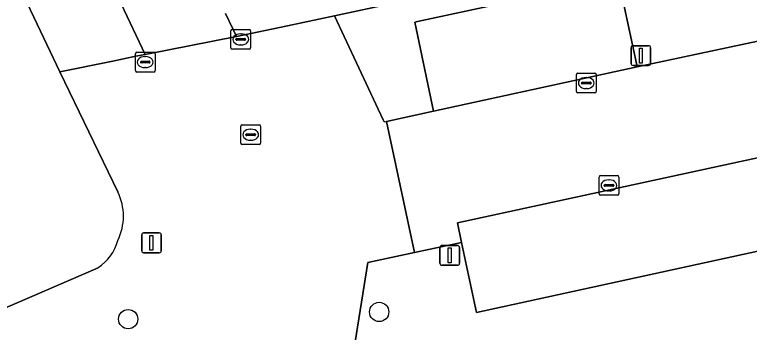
# Model space of a CAD drawing. Extents: x 161087 to 161926, y 382572 to 383873.
# Drawn here: x 161697.19 to 161734.36, y 383284.1 to 383300.17 of the extents above; entities that cross this region are included whole.
import ezdxf

# ---------------------------------------------------------------- set-up
doc = ezdxf.new("R2010")
doc.units = 0
for name, color, linetype in [('IMGEO_Boom', 7, 'Continuous'), ('IMGEO_Erf', 7, 'Continuous'), ('IMGEO_Groenvoorziening', 7, 'Continuous'), ('IMGEO_Kolk', 7, 'Continuous'), ('IMGEO_Lichtmast', 7, 'Continuous'), ('IMGEO_Parkeervlak_halfverhard', 7, 'Continuous'), ('IMGEO_Rijbaan_lokaal_open', 7, 'Continuous'), ('IMGEO_Voetgangersgebied_open', 7, 'Continuous'), ('IMGEO_Voetpad_open', 7, 'Continuous')]:
    doc.layers.add(name, color=color, linetype=linetype)

msp = doc.modelspace()

# ---------------------------------------------------------------- linework, layer by layer
at = {"layer": 'IMGEO_Boom'}
for centre in [(161715.633, 383285.126), (161702.935, 383284.762)]:
    msp.add_circle(centre, 0.489, dxfattribs=at)
at = {"layer": 'IMGEO_Erf'}
for points in [[(161699.485, 383297.282), (161696.851, 383302.821)], [(161799.687, 383280.505), (161801.286, 383294.954), (161786.054, 383296.7), (161785.899, 383295.409), (161783.164, 383295.736), (161783.311, 383296.964), (161765.801, 383298.967), (161765.735, 383298.391), (161760.469, 383298.997), (161759.734, 383299.081), (161759.505, 383297.132), (161756.013, 383297.51), (161754.927, 383297.301), (161755.898, 383292.803), (161720.554, 383285.106), (161719.803, 383288.643), (161717.425, 383288.131), (161715.065, 383287.622), (161714.359, 383283.196)], [(161702.404, 383291.201), (161699.485, 383297.282)], [(161669.162, 383273.421), (161701.415, 383287.367)]]:
    msp.add_lwpolyline(points, dxfattribs=at)
for centre, radius, start, end in [((161699.95, 383289.971), 2.745, 333.4254, 26.6212), ((161700.141, 383289.328), 2.338, 303.0122, 345.5195)]:
    msp.add_arc(centre, radius, start, end, dxfattribs=at)
at = {"layer": 'IMGEO_Groenvoorziening'}
for points in [[(161736.942, 383304.026), (161739.043, 383304.477), (161754.904, 383307.914), (161757.508, 383308.52), (161757.42, 383308.961), (161740.366, 383305.229), (161736.939, 383304.474), (161736.793, 383304.947), (161735.449, 383304.674), (161718.798, 383301.292), (161713.377, 383300.115), (161715.834, 383294.849)], [(161716.005, 383294.757), (161718.374, 383295.283), (161717.444, 383299.789), (161717.577, 383299.823), (161727.719, 383302.021), (161728.588, 383298.011), (161728.693, 383297.525), (161737.957, 383299.501), (161736.942, 383304.026)]]:
    msp.add_lwpolyline(points, dxfattribs=at)
msp.add_arc((161715.952, 383294.863), 0.119, 186.8762, 296.5623, dxfattribs=at)
at = {"layer": 'IMGEO_Kolk'}
for p, q in [((161708.13, 383298.492), (161708.13, 383299.344)), ((161708.205, 383299.418), (161709.057, 383299.418)), ((161709.131, 383299.344), (161709.131, 383298.492)), ((161708.389, 383298.912), (161708.389, 383298.924)), ((161708.827, 383298.875), (161708.429, 383298.875)), ((161708.432, 383298.961), (161708.83, 383298.961)), ((161708.618, 383299.198), (161708.643, 383299.198)), ((161708.873, 383298.924), (161708.873, 383298.912)), ((161708.641, 383298.638), (161708.616, 383298.638)), ((161703.297, 383297.342), (161703.297, 383298.194)), ((161703.372, 383298.268), (161704.224, 383298.268)), ((161704.298, 383298.194), (161704.298, 383297.342)), ((161709.057, 383298.418), (161708.205, 383298.418)), ((161703.556, 383297.762), (161703.556, 383297.774)), ((161703.599, 383297.811), (161703.997, 383297.811)), ((161703.785, 383298.048), (161703.81, 383298.048)), ((161704.04, 383297.774), (161704.04, 383297.762)), ((161703.994, 383297.725), (161703.596, 383297.725)), ((161703.808, 383297.488), (161703.783, 383297.488)), ((161704.224, 383297.268), (161703.372, 383297.268)), ((161725.611, 383296.283), (161725.611, 383297.135)), ((161725.686, 383297.209), (161726.538, 383297.209)), ((161726.612, 383297.135), (161726.612, 383296.283)), ((161725.87, 383296.703), (161725.87, 383296.715)), ((161726.308, 383296.666), (161725.91, 383296.666)), ((161725.913, 383296.752), (161726.311, 383296.752)), ((161726.099, 383296.989), (161726.124, 383296.989)), ((161726.354, 383296.715), (161726.354, 383296.703)), ((161726.122, 383296.429), (161726.097, 383296.429)), ((161726.538, 383296.209), (161725.686, 383296.209)), ((161708.632, 383293.668), (161708.632, 383294.52)), ((161708.707, 383294.594), (161709.559, 383294.594)), ((161709.633, 383294.52), (161709.633, 383293.668)), ((161708.891, 383294.088), (161708.891, 383294.1)), ((161709.329, 383294.051), (161708.931, 383294.051)), ((161708.934, 383294.137), (161709.332, 383294.137)), ((161709.12, 383294.374), (161709.145, 383294.374)), ((161709.375, 383294.1), (161709.375, 383294.088)), ((161709.143, 383293.814), (161709.118, 383293.814)), ((161709.559, 383293.594), (161708.707, 383293.594)), ((161726.758, 383291.103), (161726.758, 383291.955)), ((161726.833, 383292.029), (161727.685, 383292.029)), ((161727.246, 383291.809), (161727.271, 383291.809)), ((161727.759, 383291.955), (161727.759, 383291.103)), ((161727.017, 383291.523), (161727.017, 383291.535)), ((161727.455, 383291.486), (161727.057, 383291.486)), ((161727.06, 383291.572), (161727.458, 383291.572)), ((161727.501, 383291.535), (161727.501, 383291.523)), ((161727.269, 383291.249), (161727.244, 383291.249)), ((161727.685, 383291.029), (161726.833, 383291.029))]:
    msp.add_line(p, q, dxfattribs=at)
for points in [[(161708.13, 383298.492), (161708.13, 383299.344)], [(161708.205, 383299.418), (161709.057, 383299.418)], [(161709.131, 383299.344), (161709.131, 383298.492)], [(161703.297, 383297.342), (161703.297, 383298.194)], [(161703.372, 383298.268), (161704.224, 383298.268)], [(161704.298, 383298.194), (161704.298, 383297.342)], [(161709.057, 383298.418), (161708.205, 383298.418)], [(161704.224, 383297.268), (161703.372, 383297.268)], [(161725.611, 383296.283), (161725.611, 383297.135)], [(161725.686, 383297.209), (161726.538, 383297.209)], [(161726.612, 383297.135), (161726.612, 383296.283)], [(161726.538, 383296.209), (161725.686, 383296.209)], [(161708.632, 383293.668), (161708.632, 383294.52)], [(161708.707, 383294.594), (161709.559, 383294.594)], [(161709.633, 383294.52), (161709.633, 383293.668)], [(161709.559, 383293.594), (161708.707, 383293.594)], [(161726.758, 383291.103), (161726.758, 383291.955)], [(161726.833, 383292.029), (161727.685, 383292.029)], [(161727.759, 383291.955), (161727.759, 383291.103)], [(161727.685, 383291.029), (161726.833, 383291.029)]]:
    msp.add_lwpolyline(points, dxfattribs=at)
for centre, radius, start, end in [((161708.207, 383299.342), 0.0765, 91.552, 178.448), ((161708.207, 383299.342), 0.0765, 91.552, 178.448), ((161709.055, 383299.342), 0.0765, 1.552, 88.448), ((161709.055, 383299.342), 0.0765, 1.552, 88.448), ((161708.429, 383298.921), 0.0403, 85.8775, 175.7526), ((161708.426, 383298.911), 0.0366, 178.938, 274.7102), ((161708.83, 383298.918), 0.043, 264.8664, 352.4533), ((161708.834, 383298.923), 0.0386, 1.7309, 96.639), ((161708.207, 383298.494), 0.0765, 181.552, 268.448), ((161708.207, 383298.494), 0.0765, 181.552, 268.448), ((161709.055, 383298.494), 0.0765, 271.552, 358.448), ((161709.055, 383298.494), 0.0765, 271.552, 358.448), ((161703.374, 383298.192), 0.0765, 91.552, 178.448), ((161703.374, 383298.192), 0.0765, 91.552, 178.448), ((161704.222, 383298.192), 0.0765, 1.552, 88.448), ((161704.222, 383298.192), 0.0765, 1.552, 88.448), ((161703.596, 383297.771), 0.0403, 85.8775, 175.7526), ((161703.593, 383297.761), 0.0366, 178.938, 274.7102), ((161703.997, 383297.768), 0.043, 264.8664, 352.4533), ((161704.001, 383297.773), 0.0386, 1.7309, 96.639), ((161703.374, 383297.344), 0.0765, 181.552, 268.448), ((161703.374, 383297.344), 0.0765, 181.552, 268.448), ((161704.222, 383297.344), 0.0765, 271.552, 358.448), ((161704.222, 383297.344), 0.0765, 271.552, 358.448), ((161725.688, 383297.133), 0.0765, 91.552, 178.448), ((161725.688, 383297.133), 0.0765, 91.552, 178.448), ((161726.536, 383297.133), 0.0765, 1.552, 88.448), ((161726.536, 383297.133), 0.0765, 1.552, 88.448), ((161725.91, 383296.712), 0.0403, 85.8775, 175.7526), ((161725.907, 383296.702), 0.0366, 178.938, 274.7102), ((161726.311, 383296.709), 0.043, 264.8664, 352.4533), ((161726.315, 383296.714), 0.0386, 1.7309, 96.639), ((161725.688, 383296.285), 0.0765, 181.552, 268.448), ((161725.688, 383296.285), 0.0765, 181.552, 268.448), ((161726.536, 383296.285), 0.0765, 271.552, 358.448), ((161726.536, 383296.285), 0.0765, 271.552, 358.448), ((161708.709, 383294.518), 0.0765, 91.552, 178.448), ((161708.709, 383294.518), 0.0765, 91.552, 178.448), ((161709.557, 383294.518), 0.0765, 1.552, 88.448), ((161709.557, 383294.518), 0.0765, 1.552, 88.448), ((161708.931, 383294.097), 0.0403, 85.8775, 175.7526), ((161708.928, 383294.087), 0.0366, 178.938, 274.7102), ((161709.332, 383294.094), 0.043, 264.8664, 352.4533), ((161709.336, 383294.099), 0.0386, 1.7309, 96.639), ((161708.709, 383293.67), 0.0765, 181.552, 268.448), ((161708.709, 383293.67), 0.0765, 181.552, 268.448), ((161709.557, 383293.67), 0.0765, 271.552, 358.448), ((161709.557, 383293.67), 0.0765, 271.552, 358.448), ((161726.835, 383291.953), 0.0765, 91.552, 178.448), ((161726.835, 383291.953), 0.0765, 91.552, 178.448), ((161727.683, 383291.953), 0.0765, 1.552, 88.448), ((161727.683, 383291.953), 0.0765, 1.552, 88.448), ((161727.057, 383291.532), 0.0403, 85.8775, 175.7526), ((161727.054, 383291.522), 0.0366, 178.938, 274.7102), ((161727.458, 383291.529), 0.043, 264.8664, 352.4533), ((161727.462, 383291.534), 0.0386, 1.7309, 96.639), ((161726.835, 383291.105), 0.0765, 181.552, 268.448), ((161726.835, 383291.105), 0.0765, 181.552, 268.448), ((161727.683, 383291.105), 0.0765, 271.552, 358.448), ((161727.683, 383291.105), 0.0765, 271.552, 358.448)]:
    msp.add_arc(centre, radius, start, end, dxfattribs=at)
for centre, major_axis, ratio, start_param, end_param in [((161708.617, 383298.918), (-0.387, 0.002), 0.722429, 4.712389, 7.853982), ((161708.642, 383298.918), (-0.39, 0.002), 0.717154, 1.570796, 4.712389), ((161703.784, 383297.768), (-0.387, 0.002), 0.722429, 4.712389, 7.853982), ((161703.809, 383297.768), (-0.39, 0.002), 0.717154, 1.570796, 4.712389), ((161726.098, 383296.709), (-0.387, 0.002), 0.722429, 4.712389, 7.853982), ((161726.123, 383296.709), (-0.39, 0.002), 0.717154, 1.570796, 4.712389), ((161709.119, 383294.094), (-0.387, 0.002), 0.722429, 4.712389, 7.853982), ((161709.144, 383294.094), (-0.39, 0.002), 0.717154, 1.570796, 4.712389), ((161727.245, 383291.529), (-0.387, 0.002), 0.722429, 4.712389, 7.853982), ((161727.27, 383291.529), (-0.39, 0.002), 0.717154, 1.570796, 4.712389)]:
    msp.add_ellipse(centre, major_axis=major_axis, ratio=ratio, start_param=start_param, end_param=end_param, dxfattribs=at)
at = {"layer": 'IMGEO_Lichtmast'}
for p, q in [((161728.377, 383297.698), (161728.377, 383298.498)), ((161728.377, 383298.498), (161728.377, 383297.698)), ((161728.477, 383298.598), (161729.267, 383298.598)), ((161729.267, 383298.598), (161728.477, 383298.598)), ((161729.367, 383298.498), (161729.367, 383297.698)), ((161729.367, 383297.698), (161729.367, 383298.498)), ((161729.267, 383297.598), (161728.477, 383297.598)), ((161728.477, 383297.598), (161729.267, 383297.598)), ((161703.618, 383288.226), (161703.618, 383289.026)), ((161703.618, 383289.026), (161703.618, 383288.226)), ((161703.718, 383289.126), (161704.508, 383289.126)), ((161704.508, 383289.126), (161703.718, 383289.126)), ((161704.608, 383289.026), (161704.608, 383288.226)), ((161704.608, 383288.226), (161704.608, 383289.026)), ((161718.809, 383288.489), (161719.599, 383288.489)), ((161719.599, 383288.489), (161718.809, 383288.489)), ((161704.508, 383288.126), (161703.718, 383288.126)), ((161703.718, 383288.126), (161704.508, 383288.126)), ((161718.709, 383287.589), (161718.709, 383288.389)), ((161718.709, 383288.389), (161718.709, 383287.589)), ((161719.699, 383288.389), (161719.699, 383287.589)), ((161719.699, 383287.589), (161719.699, 383288.389)), ((161719.599, 383287.489), (161718.809, 383287.489)), ((161718.809, 383287.489), (161719.599, 383287.489))]:
    msp.add_line(p, q, dxfattribs=at)
for points in [[(161728.797, 383298.473), (161728.947, 383298.473), (161728.947, 383297.723), (161728.797, 383297.723), (161728.797, 383298.473)], [(161704.038, 383289.001), (161704.188, 383289.001), (161704.188, 383288.251), (161704.038, 383288.251), (161704.038, 383289.001)], [(161719.129, 383288.364), (161719.279, 383288.364), (161719.279, 383287.614), (161719.129, 383287.614), (161719.129, 383288.364)]]:
    msp.add_lwpolyline(points, dxfattribs=at)
for centre, start, end in [((161728.477, 383298.498), 90, 180), ((161728.477, 383298.498), 90, 180), ((161729.267, 383298.498), 0, 90), ((161729.267, 383298.498), 360, 90), ((161728.477, 383297.698), 180, 270), ((161728.477, 383297.698), 180, 270), ((161729.267, 383297.698), 270, 0), ((161729.267, 383297.698), 270, 0), ((161703.718, 383289.026), 90, 180), ((161703.718, 383289.026), 90, 180), ((161704.508, 383289.026), 0, 90), ((161704.508, 383289.026), 360, 90), ((161718.809, 383288.389), 90, 180), ((161718.809, 383288.389), 90, 180), ((161719.599, 383288.389), 0, 90), ((161719.599, 383288.389), 360, 90), ((161703.718, 383288.226), 180, 270), ((161703.718, 383288.226), 180, 270), ((161704.508, 383288.226), 270, 0), ((161704.508, 383288.226), 270, 0), ((161718.809, 383287.589), 180, 270), ((161718.809, 383287.589), 180, 270), ((161719.599, 383287.589), 270, 0), ((161719.599, 383287.589), 270, 0)]:
    msp.add_arc(centre, 0.1, start, end, dxfattribs=at)
at = {"layer": 'IMGEO_Parkeervlak_halfverhard'}
for points in [[(161727.719, 383302.021), (161717.577, 383299.823), (161717.444, 383299.789), (161718.374, 383295.283), (161728.693, 383297.525), (161728.588, 383298.011)], [(161754.927, 383297.301), (161719.599, 383289.632), (161719.803, 383288.643), (161720.554, 383285.106), (161755.898, 383292.803)]]:
    msp.add_lwpolyline(points, close=True, dxfattribs=at)
at = {"layer": 'IMGEO_Rijbaan_lokaal_open'}
msp.add_lwpolyline([(161700.221, 383323.851), (161699.877, 383328.554), (161695.345, 383328.26), (161695.906, 383320.555), (161696.407, 383317.493), (161697.121, 383314.049), (161697.617, 383312.274), (161699.232, 383307.899), (161700.434, 383305.254), (161703.798, 383298.161), (161708.413, 383299.07), (161707.859, 383300.221)], dxfattribs=at)
at = {"layer": 'IMGEO_Voetgangersgebied_open'}
for points in [[(161715.834, 383294.849), (161713.377, 383300.115), (161710.989, 383299.596), (161708.413, 383299.07), (161703.798, 383298.161), (161703.325, 383298.061), (161702.068, 383297.795), (161699.485, 383297.282), (161702.404, 383291.201)], [(161737.957, 383299.501), (161728.693, 383297.525), (161718.374, 383295.283), (161716.005, 383294.757), (161717.425, 383288.131), (161719.803, 383288.643), (161719.599, 383289.632), (161754.927, 383297.301)], [(161714.359, 383283.196), (161715.065, 383287.622), (161717.425, 383288.131), (161716.005, 383294.757)], [(161701.415, 383287.367), (161669.162, 383273.421), (161658.976, 383268.91), (161657.81, 383268.389), (161657.229, 383269.478), (161647.094, 383263.721), (161641.408, 383261.33), (161643.415, 383257.649), (161625.724, 383250), (161620.744, 383247.847), (161619.707, 383249.567), (161614.226, 383247.354), (161613.468, 383248.69), (161610.183, 383247.717), (161607.487, 383246.967), (161609.909, 383242.711), (161611.249, 383243.024), (161613.453, 383243.539), (161622.68, 383245.696), (161628.788, 383247.124), (161650.647, 383252.251)]]:
    msp.add_lwpolyline(points, dxfattribs=at)
for centre, radius, start, end in [((161715.952, 383294.863), 0.119, 186.8762, 296.5623), ((161699.95, 383289.971), 2.745, 333.4254, 26.6212), ((161700.141, 383289.328), 2.338, 303.0122, 345.5195)]:
    msp.add_arc(centre, radius, start, end, dxfattribs=at)
at = {"layer": 'IMGEO_Voetpad_open'}
for points in [[(161696.851, 383302.821), (161699.485, 383297.282), (161702.068, 383297.795), (161703.325, 383298.061), (161703.798, 383298.161), (161700.434, 383305.254), (161699.232, 383307.899), (161697.617, 383312.274), (161697.121, 383314.049), (161696.407, 383317.493), (161695.906, 383320.555)], [(161707.859, 383300.221), (161708.413, 383299.07), (161710.989, 383299.596), (161713.377, 383300.115), (161718.798, 383301.292), (161735.449, 383304.674), (161736.793, 383304.947), (161757.278, 383309.374)]]:
    msp.add_lwpolyline(points, dxfattribs=at)

doc.saveas('drawing.dxf')
